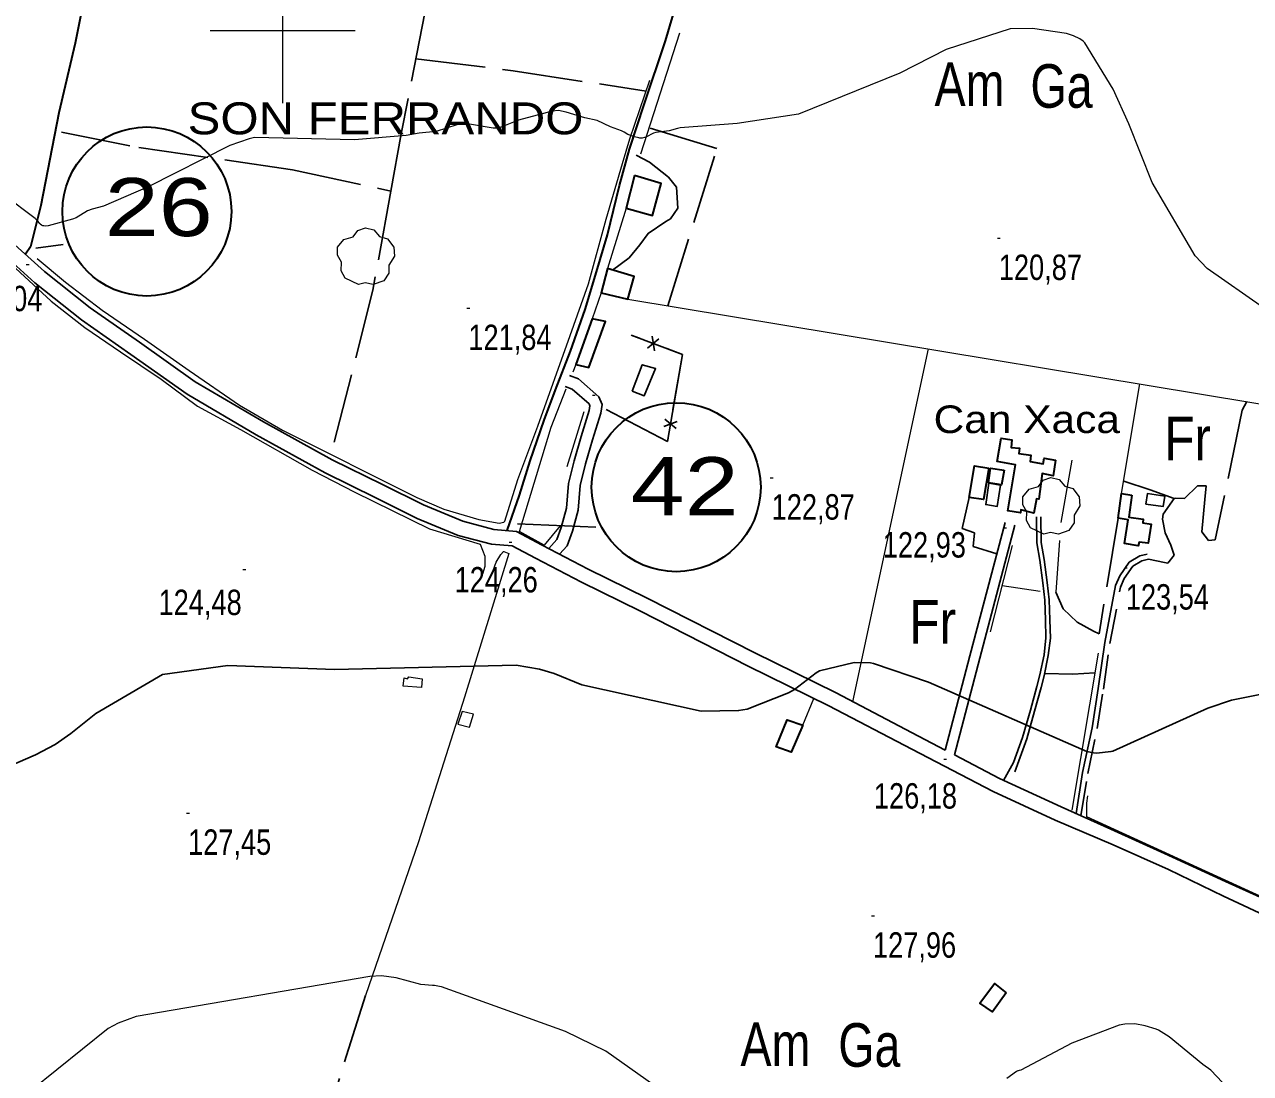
# Model space of a CAD drawing. Extents: x 483840 to 488445, y 4386047 to 4389027.
# Drawn here: x 484411.1 to 484833.2, y 4387140.8 to 4387502 of the extents above; entities that cross this region are included whole.
import ezdxf
from ezdxf.enums import TextEntityAlignment as Align

# ---------------------------------------------------------------- set-up
doc = ezdxf.new("R2010")
doc.units = 0
doc.header["$LTSCALE"] = 4
doc.linetypes.add('LONG_DASHED', pattern=[7.5, 6, -1.5])
doc.linetypes.add('MEDIUM_DASHED', pattern=[4.5, 3, -1.5])
for name, color, linetype, lineweight in [('1', 7, 'Continuous', 13), ('13', 7, 'Continuous', 25), ('21', 7, 'Continuous', 25), ('25', 7, 'LONG_DASHED', 25), ('29', 7, 'Continuous', 13), ('36', 7, 'Continuous', 25), ('37', 7, 'Continuous', 25), ('38', 7, 'Continuous', 25), ('47', 7, 'Continuous', 35), ('51', 7, 'Continuous', 13), ('52', 7, 'Continuous', 25), ('6', 7, 'Continuous', 35), ('7', 7, 'Continuous', 13), ('8', 7, 'Continuous', 25), ('9', 7, 'Continuous', 13)]:
    doc.layers.add(name, color=color, linetype=linetype, lineweight=lineweight)
doc.layers.add('31', color=7, linetype='Continuous')
doc.layers.add('5', color=7, linetype='Continuous')

msp = doc.modelspace()

# ---------------------------------------------------------------- linework, layer by layer
at = {"layer": '1'}
for p, q in [((484500, 4387525), (484500, 4387475)), ((484475, 4387500), (484525, 4387500))]:
    msp.add_line(p, q, dxfattribs=at)
at = {"layer": '21'}
for points in [[(484620.29, 4387375.8), (484623.83, 4387384.85), (484628.4, 4387383.53), (484624.52, 4387374.19)], [(484747.19, 4387343.37), (484746.05, 4387336.07), (484742.04, 4387336.73), (484743.14, 4387344.05)], [(484797.2, 4387336.9), (484803.13, 4387336.03), (484803.73, 4387339.58), (484797.77, 4387340.55)]]:
    msp.add_lwpolyline(points, close=True, dxfattribs=at)
at = {"layer": '25'}
for points in [[(484437.63, 4387527.04), (484496.02, 4387516.6), (484548.99, 4387506.04), (484540.81, 4387464.42), (484537.3, 4387444.65)], [(484545.89, 4387490.23), (484579.38, 4387486.11), (484625.13, 4387479.07)], [(484632.62, 4387405.18), (484649.49, 4387459.3), (484626.15, 4387466.45)], [(484423.87, 4387464.92), (484450.44, 4387459.72), (484503.35, 4387452.02), (484537.3, 4387444.65), (484531.06, 4387410.53), (484516.71, 4387353.94)], [(484831.9, 4387372.22), (484830.33, 4387369.22), (484821.1, 4387324.57), (484818.73, 4387324.37), (484816.45, 4387327.29), (484817.52, 4387338.42), (484817.94, 4387343.16), (484814.93, 4387343.2), (484810.54, 4387338.86), (484807.53, 4387338.9), (484806.95, 4387338.85), (484803.14, 4387333.41), (484802.86, 4387331.72), (484803.87, 4387327), (484805.8, 4387322.71), (484806.89, 4387319.26), (484804.8, 4387316.59), (484803.63, 4387316.78), (484798.14, 4387317.95)], [(484806.95, 4387338.85), (484798.62, 4387341.75), (484789.55, 4387344.79)], [(484736.31, 4387339.11), (484733.89, 4387328.45), (484738.21, 4387326.94), (484737.78, 4387322.31), (484745.9, 4387319.81)], [(484787.62, 4387332.04), (484781.07, 4387292.2), (484779.15, 4387293.09), (484773.51, 4387296.25), (484768.72, 4387300.79), (484766.17, 4387306.57)], [(484779.64, 4387278.79), (484772.04, 4387278.33), (484762.34, 4387278.55)], [(484528.58, 4387167.72), (484518.73, 4387136.56), (484506.43, 4387098.34), (484498.66, 4387067.93)]]:
    msp.add_lwpolyline(points, dxfattribs=at)
at = {"layer": '29'}
for points in [[(484526.11, 4387412.56), (484521.57, 4387414.68), (484520.16, 4387417.22), (484520.26, 4387420.2), (484518.89, 4387422.61), (484518.93, 4387425.36), (484521.09, 4387427.96), (484524.28, 4387428.96), (484525.93, 4387431.15), (484528.5, 4387431.98), (484531.36, 4387431.33), (484533.31, 4387429.06), (484536.12, 4387428.24), (484538.25, 4387425.39), (484538.49, 4387422.26), (484536.61, 4387419.11), (484536.61, 4387416.43), (484534.79, 4387413.82), (484531.17, 4387412.48), (484528.4, 4387413.11)], [(484762.04, 4387326.58), (484757.5, 4387328.7), (484756.09, 4387331.24), (484756.19, 4387334.22), (484754.82, 4387336.63), (484754.86, 4387339.38), (484757.02, 4387341.98), (484760.21, 4387342.98), (484761.86, 4387345.17), (484764.43, 4387346), (484767.29, 4387345.35), (484769.24, 4387343.08), (484772.05, 4387342.26), (484774.18, 4387339.41), (484774.42, 4387336.28), (484772.54, 4387333.13), (484772.54, 4387330.45), (484770.72, 4387327.84), (484767.1, 4387326.5), (484764.33, 4387327.13)]]:
    msp.add_lwpolyline(points, close=True, dxfattribs=at)
at = {"layer": '36'}
for points in [[(484404.4, 4387429.24), (484417.97, 4387417.02), (484433.78, 4387404.44), (484450.68, 4387392.61), (484469.89, 4387379.04), (484493.44, 4387365.2), (484517.03, 4387352.17), (484534.33, 4387343.66), (484548.49, 4387336.61), (484562.01, 4387330.96), (484572.76, 4387328.16), (484580.5, 4387327.48), (484589.4, 4387322.8), (484605.22, 4387314.52), (484625.5, 4387304.54), (484662.61, 4387285.63)], [(484400.73, 4387425.69), (484414.67, 4387413.12), (484430.73, 4387400.34), (484447.75, 4387388.44), (484467.12, 4387374.75), (484490.91, 4387360.77), (484514.67, 4387347.64), (484532.07, 4387339.08), (484546.36, 4387331.96), (484560.38, 4387326.12), (484571.88, 4387323.12), (484579.03, 4387322.49), (484587.03, 4387318.28), (484602.91, 4387309.97), (484623.22, 4387299.98), (484660.3, 4387281.08)], [(484662.61, 4387285.63), (484690.3, 4387271.97), (484718.95, 4387256.96), (484728.09, 4387252.19)], [(484660.3, 4387281.08), (484688, 4387267.44), (484716.6, 4387252.46), (484744.57, 4387237.87), (484765.96, 4387228.04), (484785.95, 4387219.5), (484804.94, 4387211.05), (484823.92, 4387201.9), (484841.33, 4387193.76), (484861.92, 4387183.47), (484880.95, 4387174.47), (484900.92, 4387163.88), (484925.9, 4387151.85), (484944.1, 4387141.99), (484964.47, 4387131.61)], [(484731.26, 4387250.54), (484746.8, 4387242.43), (484768.02, 4387232.68), (484785.12, 4387224.95), (484803.58, 4387216.58), (484824.62, 4387206.9), (484843.61, 4387198.29), (484864.14, 4387188.04), (484883.22, 4387179.01), (484900.49, 4387169.86)]]:
    msp.add_lwpolyline(points, dxfattribs=at)
at = {"layer": '37'}
for points in [[(484728.09, 4387252.19), (484736.64, 4387284.66), (484748.73, 4387330.55)], [(484731.26, 4387250.54), (484740.01, 4387283.78), (484752.1, 4387329.67)]]:
    msp.add_lwpolyline(points, dxfattribs=at)
at = {"layer": '38'}
for points in [[(484621.73, 4387457.08), (484626.31, 4387454.6), (484632.85, 4387449.44), (484635.65, 4387446.03), (484636, 4387438.79), (484633.51, 4387435.09), (484631.89, 4387434.19), (484625.83, 4387430.07), (484622.93, 4387426.16), (484619.27, 4387421.67), (484613.58, 4387417.45)], [(484595.35, 4387319.68), (484597.91, 4387322.57), (484599.78, 4387327.57), (484601.7, 4387334.78), (484602.42, 4387343.32), (484604.22, 4387350.72), (484606.65, 4387358.97), (484609.52, 4387368.23), (484609.95, 4387371.18), (484608.89, 4387373.82), (484601.83, 4387380.01), (484598.75, 4387381.14)], [(484591.67, 4387321.61), (484594.39, 4387324.69), (484595.93, 4387328.79), (484597.7, 4387335.47), (484598.42, 4387343.97), (484600.31, 4387351.77), (484602.78, 4387360.14), (484605.57, 4387369.12), (484605.8, 4387370.69), (484605.5, 4387371.42), (484599.73, 4387376.48), (484597.31, 4387377.37)], [(484759.55, 4387332.52), (484759.69, 4387323.51), (484760.72, 4387317.6), (484761.75, 4387309.72), (484762.4, 4387303.77), (484762.66, 4387297.02), (484762.8, 4387290.79), (484762.12, 4387285), (484760.72, 4387278.13), (484759.64, 4387274.07), (484757.45, 4387265.93), (484754.75, 4387256.49), (484751.6, 4387247.87), (484748.12, 4387241.74)], [(484773.15, 4387230.32), (484775.42, 4387244.47), (484778.66, 4387259.89), (484780.78, 4387273.38), (484783.05, 4387289.22), (484786.72, 4387308.83), (484788.17, 4387312.19), (484791.45, 4387316.93), (484795.15, 4387319.03), (484797.68, 4387319.69)]]:
    msp.add_lwpolyline(points, dxfattribs=at)
at = {"layer": '38', "linetype": 'MEDIUM_DASHED'}
for points in [[(484761.05, 4387332.54), (484761.19, 4387323.65), (484762.21, 4387317.83), (484763.24, 4387309.9), (484763.9, 4387303.88), (484764.16, 4387297.07), (484764.3, 4387290.72), (484763.6, 4387284.76), (484762.18, 4387277.79), (484761.09, 4387273.68), (484758.9, 4387265.53), (484756.18, 4387256.02), (484750.58, 4387240.69)], [(484774.85, 4387229.54), (484777.19, 4387244.14), (484780.43, 4387259.57), (484782.56, 4387273.11), (484784.83, 4387288.93), (484788.45, 4387308.29), (484789.76, 4387311.31), (484792.7, 4387315.57), (484795.83, 4387317.34), (484798.14, 4387317.95)]]:
    msp.add_lwpolyline(points, dxfattribs=at)
at = {"layer": '47'}
for points in [[(484621.09, 4387450.02), (484618.3, 4387438.79), (484627.34, 4387436.32), (484630.29, 4387447.23)], [(484611.81, 4387417.96), (484609.64, 4387409.62), (484618.88, 4387407.44), (484620.99, 4387415.3)], [(484606.6, 4387400.65), (484600.88, 4387384.9), (484605.37, 4387383.9), (484611.16, 4387399.74)], [(484766.1, 4387352.04), (484765.23, 4387346.57), (484761.49, 4387347.4), (484760.37, 4387338.54), (484759.58, 4387338.67), (484758.63, 4387333.76), (484754.12, 4387334.86), (484753.97, 4387333.9), (484749.66, 4387334.6), (484752.25, 4387350.4), (484745.99, 4387351.55), (484747.37, 4387359.57), (484751.04, 4387359.07), (484750.76, 4387356.4), (484753.73, 4387356.15), (484753.44, 4387354.35), (484757.64, 4387353.72), (484757.3, 4387351.5), (484761.85, 4387350.8), (484762.23, 4387352.74)], [(484743.07, 4387349.22), (484741.31, 4387338.48), (484736.31, 4387339.11), (484738.16, 4387350.02)], [(484748.36, 4387348.58), (484747.54, 4387343.52), (484742.99, 4387344.18), (484743.72, 4387349.25)], [(484792.31, 4387339.92), (484791.38, 4387332.39), (484796.22, 4387331.73), (484796.1, 4387330.49), (484798.98, 4387329.94), (484797.96, 4387323.39), (484794.85, 4387323.79), (484794.57, 4387322.57), (484789.81, 4387323.33), (484791.06, 4387331.49), (484787.62, 4387332.04), (484788.85, 4387340.54)], [(484679.04, 4387260.71), (484675.06, 4387251.42), (484669.96, 4387253.25), (484673.71, 4387262.61)], [(484749.05, 4387168.64), (484744.43, 4387162.06), (484740.02, 4387165.02), (484745.05, 4387171.79)]]:
    msp.add_lwpolyline(points, close=True, dxfattribs=at)
at = {"layer": '47', "lineweight": 13}
for points in [[(484548.06, 4387276.77), (484547.85, 4387273.78), (484541.48, 4387274.14), (484541.87, 4387277.06), (484543, 4387276.72), (484543.45, 4387277.46)], [(484561.82, 4387265.45), (484560.36, 4387261.1), (484564.33, 4387260.07), (484565.75, 4387264.51)]]:
    msp.add_lwpolyline(points, close=True, dxfattribs=at)
at = {"layer": '51'}
for p, q in [((484636.65, 4387499.01), (484623.23, 4387457.42)), ((484618.3, 4387438.79), (484611.81, 4387417.96)), ((484609.64, 4387409.62), (484606.6, 4387400.65)), ((484696.29, 4387268.83), (484722.39, 4387390.33)), ((484600.88, 4387384.9), (484599.85, 4387382.27)), ((484788.85, 4387340.54), (484795.08, 4387378.31)), ((484597.95, 4387349.88), (484603.86, 4387368.78)), ((484767.98, 4387330.54), (484771.82, 4387352.03)), ((484751.19, 4387322.6), (484743.54, 4387292.9)), ((484767.48, 4387324.33), (484766.17, 4387306.57)), ((484747.66, 4387308.85), (484760.84, 4387306.95)), ((484780.78, 4387285.58), (484771.65, 4387231.52)), ((484679.04, 4387260.71), (484682.91, 4387269.96))]:
    msp.add_line(p, q, dxfattribs=at)
for points in [[(484415.45, 4387421.49), (484425.27, 4387413.26), (484437.81, 4387403.62), (484452.49, 4387393.66), (484467.76, 4387382.85), (484485.11, 4387370.97), (484499.98, 4387362.3), (484546.15, 4387339.21), (484555.52, 4387335.09), (484567.49, 4387331.56), (484574.49, 4387330.32), (484576.18, 4387330.69), (484576.55, 4387331.03), (484581, 4387345.35), (484587.81, 4387363.77), (484599.03, 4387394.99), (484605.31, 4387412.74), (484611.33, 4387435.02), (484616.95, 4387454.19), (484619.5, 4387462.69), (484626.44, 4387482.88)], [(484403.57, 4387422.24), (484420.33, 4387406.8), (484431.86, 4387397.72), (484444.12, 4387389.35), (484458.16, 4387379.88), (484470.67, 4387370.6), (484485.5, 4387362.59), (484510.14, 4387348.59), (484524.81, 4387340.96), (484550.57, 4387328.34), (484567.99, 4387323.09), (484569.61, 4387319.01), (484569.66, 4387315.42), (484568.75, 4387312.76)], [(484618.88, 4387407.44), (484887.77, 4387362.97), (484885.71, 4387350.31)], [(484595.53, 4387329.44), (484590.07, 4387322.78), (484581.52, 4387327.49), (484592.42, 4387363.39), (484597.59, 4387376.53)], [(484920.16, 4387339.61), (484912.24, 4387273.42), (484900.1, 4387177.21), (484896.9, 4387172.79), (484895.92, 4387172.81), (484857.06, 4387192.51), (484776.86, 4387229.2), (484776.85, 4387233.96), (484777.19, 4387236.41)], [(484571.85, 4387312.4), (484573.53, 4387316.87), (484575.09, 4387319.52), (484576.03, 4387320.55), (484576.18, 4387320.6), (484577.88, 4387319.86), (484562.59, 4387270.44), (484546.72, 4387220.56), (484528.58, 4387167.72)]]:
    msp.add_lwpolyline(points, dxfattribs=at)
at = {"layer": '52'}
for p, q in [((484622.89, 4387393.97), (484619.95, 4387395.08)), ((484629.51, 4387393.78), (484625.63, 4387390.61)), ((484627.17, 4387394.67), (484627.97, 4387389.72)), ((484635.88, 4387365.37), (484631.18, 4387363.65)), ((484635.45, 4387362.91), (484631.6, 4387366.11))]:
    msp.add_line(p, q, dxfattribs=at)
for points in [[(484611.34, 4387369.49), (484632.48, 4387358.45), (484637.65, 4387388.38), (484619.95, 4387395.08)], [(484634.38, 4387369.44), (484637.65, 4387388.38), (484632.25, 4387390.43)], [(484611.34, 4387369.49), (484632.48, 4387358.45), (484632.68, 4387359.58)]]:
    msp.add_lwpolyline(points, dxfattribs=at)
at = {"layer": '6', "lineweight": 25}
for p, q in [((484415.03, 4387425.07), (484424.44, 4387426.25)), ((484580.8, 4387330.14), (484607.84, 4387328.96))]:
    msp.add_line(p, q, dxfattribs=at)
at = {"layer": '6'}
for points in [[(484451.92, 4387623.52), (484452.86, 4387614.05), (484453.01, 4387610), (484452.55, 4387606.44), (484451.76, 4387601.75), (484447.74, 4387582.4), (484442.3, 4387556.91), (484437.07, 4387533.96), (484434.1, 4387522.04), (484431.88, 4387512.33), (484428.54, 4387495.55), (484422.91, 4387471.62), (484416.7, 4387439.75), (484413.14, 4387425.44), (484411.42, 4387422.97)], [(484577.29, 4387327.76), (484581.51, 4387340.01), (484585.22, 4387351.76), (484589.98, 4387365.78), (484593.96, 4387376.29), (484599.05, 4387389.6), (484604.12, 4387403.9), (484608.08, 4387416.92), (484611.88, 4387429.64), (484616, 4387446.57), (484619.45, 4387459.1), (484624.49, 4387474.46), (484631.82, 4387496.43), (484639.03, 4387521.01), (484648.61, 4387552), (484654.53, 4387568.76), (484658.91, 4387580.79), (484661.5, 4387589.61), (484663.81, 4387597.41), (484669.2, 4387615.95)]]:
    msp.add_lwpolyline(points, dxfattribs=at)
for centre in [(484453.26, 4387437.64), (484635.48, 4387342.71)]:
    msp.add_circle(centre, 29.1, dxfattribs=at)
at = {"layer": '7'}
for p, q in [((484746.06, 4387428.44), (484747.06, 4387428.44)), ((484411.69, 4387419.34), (484412.69, 4387419.34)), ((484563.44, 4387404.3), (484564.44, 4387404.3)), ((484606.64, 4387374.43), (484607.64, 4387374.43)), ((484667.85, 4387345.92), (484668.85, 4387345.92)), ((484748.15, 4387328.75), (484749.15, 4387328.75)), ((484577.95, 4387323.82), (484578.95, 4387323.82)), ((484486.29, 4387314.36), (484487.29, 4387314.36)), ((484789.78, 4387314.93), (484790.78, 4387314.93)), ((484727.58, 4387249.06), (484728.58, 4387249.06)), ((484466.94, 4387230.48), (484467.94, 4387230.48)), ((484702.74, 4387195.06), (484703.74, 4387195.06))]:
    msp.add_line(p, q, dxfattribs=at)
at = {"layer": '8'}
msp.add_lwpolyline([(484363.3, 4387228.18), (484414.95, 4387250.52), (484421.64, 4387254.06), (484427.02, 4387257.87), (484435.69, 4387264.74), (484458.63, 4387278.22), (484481.1, 4387281.3), (484517.81, 4387279.93), (484580.44, 4387281.39), (484588.41, 4387280.08), (484593.43, 4387278.5), (484602.96, 4387274.66), (484644.13, 4387265.56), (484656.97, 4387265.76), (484659.87, 4387266.25), (484674.15, 4387271.93), (484676.21, 4387273.04), (484683.66, 4387278.8), (484684.83, 4387279.51), (484696.72, 4387282.32), (484702.35, 4387282.18), (484703.39, 4387282.05), (484722.41, 4387275.62), (484776.86, 4387251.65), (484779.19, 4387251.22), (484780.29, 4387251.13), (484785.16, 4387251.66), (484785.83, 4387251.81), (484818.56, 4387266.66), (484826.66, 4387269.38), (484838.13, 4387271.64)], dxfattribs=at)
at = {"layer": '9'}
for points in [[(484837.64, 4387404.43), (484818.29, 4387418.07), (484814.17, 4387422.34), (484799.35, 4387447.68), (484791.34, 4387467.88), (484785.93, 4387479.81), (484776.17, 4387495.76), (484775.55, 4387496.32), (484774.44, 4387497.1), (484772.3, 4387498.18), (484769.91, 4387498.99), (484758.16, 4387500.63), (484750.51, 4387500.52), (484728.38, 4387493.48), (484712.53, 4387485.29), (484677.59, 4387471.19), (484656.51, 4387467.97), (484636.88, 4387466.44), (484635.97, 4387466.26), (484633.11, 4387465.44), (484628.47, 4387464.89), (484627.62, 4387464.65), (484625, 4387463.29), (484624.56, 4387463.13), (484623.8, 4387462.95), (484622.92, 4387462.94), (484622.65, 4387462.97), (484621.14, 4387463.32), (484618.86, 4387464.14), (484617.52, 4387464.98), (484616.7, 4387465.41), (484612.9, 4387466.74), (484608.31, 4387469.02), (484603.99, 4387469.85), (484597.66, 4387471.85), (484594.93, 4387472.41), (484592.79, 4387472.16), (484581.21, 4387469.08), (484575.46, 4387466.82), (484573.94, 4387466.39), (484572.44, 4387466.35), (484563.66, 4387467.86), (484561.23, 4387467.79), (484560.02, 4387467.53), (484552.82, 4387465.22), (484547.01, 4387464.66), (484542.47, 4387463.79), (484524.75, 4387462.37), (484490.33, 4387463.08), (484488.43, 4387462.68), (484481.83, 4387460.33), (484453.75, 4387446.11), (484438.28, 4387439.47), (484434.41, 4387438.5), (484432.82, 4387437.88), (484428.96, 4387435.49), (484427.68, 4387434.95), (484419.28, 4387432.76), (484418.29, 4387432.6), (484417.74, 4387432.65), (484417.45, 4387432.73), (484416.98, 4387432.99), (484416.56, 4387433.33), (484416.35, 4387433.54), (484415.64, 4387434.43), (484414.84, 4387435.28), (484404.1, 4387443.29)], [(484630.55, 4387134.82), (484611.3, 4387148.51), (484597.4, 4387155.3), (484554.65, 4387170.7), (484554.62, 4387170.69), (484554.61, 4387170.68), (484552.26, 4387171.1), (484551.55, 4387171.07), (484547.6, 4387171.5), (484547.53, 4387171.48), (484539.06, 4387173.73), (484534.03, 4387174.49), (484529.97, 4387174.18), (484449.61, 4387160.42), (484443.34, 4387158.12), (484439.91, 4387156.29), (484413.42, 4387134.95)], [(484827.42, 4387133.53), (484819.5, 4387141.99), (484816.84, 4387143.87), (484805.23, 4387153.41), (484801.55, 4387155.73), (484800.75, 4387156.07), (484796.95, 4387157.28), (484793.37, 4387157.95), (484789.92, 4387157.83), (484787.95, 4387157.41), (484771.66, 4387151.25), (484754.1, 4387142.02), (484753.56, 4387141.82), (484753.24, 4387141.74), (484753.15, 4387141.71), (484752.7, 4387141.49), (484749.34, 4387139.13)]]:
    msp.add_lwpolyline(points, dxfattribs=at)

# ---------------------------------------------------------------- texts
at = {"layer": '13', "width": 1.25}
for s, p in [('26', (484457.35, 4387429.16)), ('42', (484638.4, 4387333.05))]:
    msp.add_text(s, height=20, dxfattribs=at).set_placement(p, align=Align.CENTER)
at = {"layer": '31'}
for s, width, p in [('Am', 0.8, (484736.47, 4387473.99)), ('Ga', 0.8, (484768.15, 4387473.37)), ('Fr', 0.85, (484811.56, 4387351.98)), ('Fr', 0.85, (484723.81, 4387288.84)), ('Am', 0.8, (484669.65, 4387143.42)), ('Ga', 0.8, (484702, 4387143.14))]:
    msp.add_text(s, height=15, dxfattribs=dict(at, width=width)).set_placement(p, align=Align.CENTER)
at = {"layer": '5', "width": 1.15}
for s, height, p in [('SON FERRANDO', 11, (484603.56, 4387464.22)), ('Can Xaca', 9.5, (484788.27, 4387361.35))]:
    msp.add_text(s, height=height, dxfattribs=at).set_placement(p, align=Align.RIGHT)
at = {"layer": '7', "width": 0.8}
for s, p in [('120,87', (484746.56, 4387414.07)), ('121,04', (484388.65, 4387403.31)), ('121,84', (484563.94, 4387389.93)), ('122,87', (484668.35, 4387331.55)), ('122,93', (484706.61, 4387318.48)), ('124,26', (484559.21, 4387306.47)), ('123,54', (484790.28, 4387300.56)), ('124,48', (484457.28, 4387298.67)), ('126,18', (484703.55, 4387232.04)), ('127,45', (484467.44, 4387216.11)), ('127,96', (484703.24, 4387180.69))]:
    msp.add_text(s, height=8.75, dxfattribs=at).set_placement(p)

doc.saveas('drawing.dxf')
